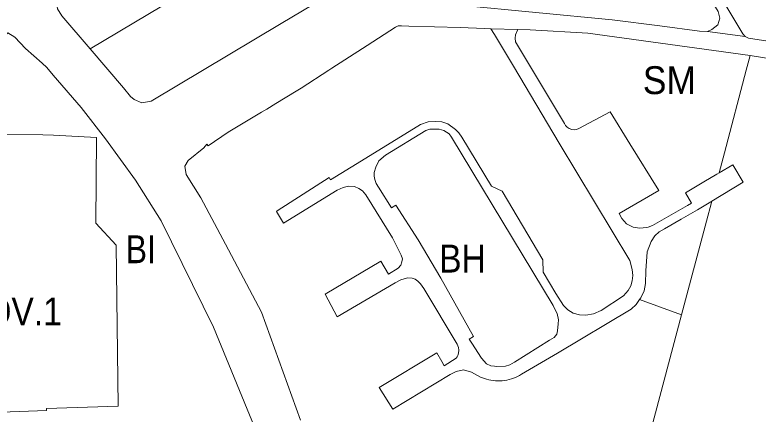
# Model space of a CAD drawing. Extents: x -650451 to -642268, y -1075216 to -1066610.
# Drawn here: x -646255.8 to -645935.9, y -1070877.8 to -1070706 of the extents above; entities that cross this region are included whole.
import ezdxf

# ---------------------------------------------------------------- set-up
doc = ezdxf.new("R2010")
doc.units = 0
doc.header["$LTSCALE"] = 4.8
for name, color, linetype, lineweight in [('1', 7, 'Continuous', 13), ('11', 7, 'Continuous', 13), ('12', 7, 'Continuous', 13), ('15', 7, 'Continuous', 13), ('18', 7, 'Continuous', 13), ('2', 7, 'Continuous', 13), ('24', 7, 'Continuous', 13)]:
    doc.layers.add(name, color=color, linetype=linetype, lineweight=lineweight)
doc.layers.add('62', color=7, linetype='Continuous')

msp = doc.modelspace()

# ---------------------------------------------------------------- linework, layer by layer
at = {"layer": '1'}
for points in [[(-645941.44, -1070715.29), (-645942.43, -1070714.12), (-645983.31, -1070645.78), (-645987.18, -1070648.09), (-645983.58, -1070654.08), (-645982.42, -1070656.07), (-645975.32, -1070667.9), (-645974.13, -1070669.87), (-645967.07, -1070681.67), (-645965.87, -1070683.68), (-645953.13, -1070704.55), (-645952.36, -1070707.45), (-645953.25, -1070710.23), (-645955.74, -1070712.33), (-645957.6, -1070713.2)], [(-646084.32, -1070672.27), (-646086.7, -1070667.24), (-646093.87, -1070655.43), (-646097.72, -1070657.76), (-646101.39, -1070651.68), (-646103.154, -1070648.91), (-646114.81, -1070655.7), (-646120.78, -1070659.31), (-646123.41, -1070660.91), (-646223.389, -1070720.636)], [(-645957.6, -1070713.2), (-645961.05, -1070712.96), (-645978.14, -1070710.69), (-645998.64, -1070708.1), (-646064.38, -1070701.73), (-646064.17, -1070699.23), (-646078.18, -1070698.42), (-646080.18, -1070697.47), (-646081.57, -1070696.36), (-646082.96, -1070694.21), (-646083.58, -1070691.92), (-646082.96, -1070688.61)], [(-646223.389, -1070720.636), (-646235.64, -1070706.32), (-646237.46, -1070703.34), (-646237.69, -1070701.3)], [(-646132.88, -1070880.46), (-646149.66, -1070833.99), (-646165.08, -1070804.72), (-646175.72, -1070784.71), (-646182.09, -1070774.64), (-646182.58, -1070771.1), (-646181.26, -1070768.67), (-646174.5, -1070763.15), (-646173.1, -1070761.59), (-646172.66, -1070762.32), (-646163.94, -1070756.47), (-646149.58, -1070747.9), (-646147.38, -1070746.59), (-646143.5, -1070744.19), (-646134.74, -1070738.79), (-646132.59, -1070737.5), (-646120.63, -1070729.79), (-646119.37, -1070728.97), (-646106.19, -1070720.46), (-646104.13, -1070719.14), (-646091.92, -1070711.28), (-646090.88, -1070710.68), (-646089.44, -1070710.76), (-646086.28, -1070710.81), (-646064.17, -1070711.46), (-646053.63, -1070711.86), (-646050.89, -1070711.92), (-646049.37, -1070714.42), (-646041.16, -1070728.03), (-646021.57, -1070761.13)], [(-645928.02, -1070717.83), (-645939.97, -1070716.05), (-645941.44, -1070715.29)], [(-646072.06, -1070752), (-646074.69, -1070751.91), (-646077.85, -1070752.04), (-646081.25, -1070753.2)], [(-646063.35, -1070758.56), (-646064.7, -1070756.69), (-646066.06, -1070755.27), (-646069.44, -1070752.88), (-646072.06, -1070752)], [(-646081.25, -1070753.2), (-646106.59, -1070768.8), (-646119.93, -1070776.92), (-646120.56, -1070775.96), (-646142.83, -1070790.28)], [(-646028.57, -1070811.39), (-646046.11, -1070781.81), (-646050.67, -1070779.74), (-646063.35, -1070758.56)], [(-646021.57, -1070761.13), (-645991.15, -1070811.71), (-645990.03, -1070815.53), (-645989.84, -1070818.1), (-645990.1, -1070820.47)], [(-646117.03, -1070781.36), (-646114.45, -1070780.21), (-646112.23, -1070779.76), (-646109.57, -1070779.85), (-646107.77, -1070780.65)], [(-646107.77, -1070780.65), (-646106.2, -1070781.74), (-646104.67, -1070783.4), (-646093.28, -1070801.95), (-646090.37, -1070807.65)], [(-646142.83, -1070790.28), (-646143.23, -1070790.54), (-646140.21, -1070795.59), (-646117.03, -1070781.36)], [(-646090.37, -1070807.65), (-646089.51, -1070809.34), (-646089.01, -1070810.99), (-646089.16, -1070812.25), (-646089.71, -1070813.7)], [(-646089.71, -1070813.7), (-646090.83, -1070815.06), (-646095.01, -1070817.6), (-646098.22, -1070812.01), (-646122.25, -1070826.18), (-646117.08, -1070836.01), (-646092.04, -1070821.35), (-646089.71, -1070820.03)], [(-646019.69, -1070831.12), (-646022.96, -1070825.97), (-646028.42, -1070816.69), (-646028.57, -1070811.39)], [(-646089.71, -1070820.03), (-646088.28, -1070819.53), (-646086.62, -1070819.2), (-646084.85, -1070819.27)], [(-646084.85, -1070819.27), (-646083.5, -1070819.78), (-646082.3, -1070820.58), (-646081.14, -1070821.81), (-646079.78, -1070823.76)], [(-645990.1, -1070820.47), (-645990.69, -1070822.58), (-645991.81, -1070824.62)], [(-646079.78, -1070823.76), (-646065.44, -1070847.78), (-646064.91, -1070849.12)], [(-645991.81, -1070824.62), (-645993.79, -1070826.86), (-646003.42, -1070833.15), (-646006.68, -1070834.67)], [(-646037.71, -1070860.67), (-646022.25, -1070851.61), (-645990.55, -1070832.69), (-645988.32, -1070830.7), (-645986.869, -1070828.498), (-645968.809, -1070835.035)], [(-646015.5, -1070834.31), (-646017.8, -1070832.96), (-646019.69, -1070831.12)], [(-646006.68, -1070834.67), (-646010.01, -1070835.26), (-646012.8, -1070835.1), (-646015.5, -1070834.31)], [(-645968.809, -1070835.035), (-645980.01, -1070877.28), (-645985.28, -1070897.13)], [(-646064.91, -1070849.12), (-646064.76, -1070850.36), (-646064.84, -1070851.63)], [(-646065.91, -1070853.75), (-646070.94, -1070857.03), (-646072.04, -1070855.1), (-646074.12, -1070851.46), (-646098.92, -1070866.33)], [(-646064.84, -1070851.63), (-646065.11, -1070852.53), (-646065.38, -1070853.15), (-646065.91, -1070853.75)], [(-646098.92, -1070866.33), (-646093.17, -1070875.69), (-646068.43, -1070860.8)], [(-646068.43, -1070860.8), (-646065.78, -1070859.41), (-646062.62, -1070858.79), (-646059.23, -1070859.74)], [(-646059.23, -1070859.74), (-646055.39, -1070861.89), (-646052.73, -1070862.82), (-646051.808, -1070863.06), (-646050.865, -1070863.254)], [(-646039.379, -1070861.61), (-646038.528, -1070861.159), (-646037.71, -1070860.67)], [(-646050.865, -1070863.254), (-646049.905, -1070863.4), (-646048.932, -1070863.495)], [(-646048.932, -1070863.495), (-646047.95, -1070863.539), (-646046.963, -1070863.531), (-646045.975, -1070863.47), (-646044.99, -1070863.356), (-646044.012, -1070863.189), (-646043.046, -1070862.97)], [(-646043.046, -1070862.97), (-646042.096, -1070862.701), (-646041.166, -1070862.384), (-646040.259, -1070862.019), (-646039.379, -1070861.61)]]:
    msp.add_lwpolyline(points, dxfattribs=at)
msp.add_lwpolyline([(-646100.79, -1070776.84), (-646101.13, -1070775.46), (-646101.11, -1070773.84), (-646100.45, -1070771.52), (-646099.18, -1070768.77), (-646096.28, -1070766.36), (-646078.89, -1070755.72), (-646077.23, -1070755.16), (-646073.21, -1070755.14), (-646071.2, -1070755.76), (-646068.92, -1070757.24), (-646067.88, -1070758.59), (-646024.16, -1070831.12), (-646023.76, -1070831.79), (-646022.42, -1070834.44), (-646021.73, -1070837.27), (-646021.91, -1070839), (-646022.16, -1070841.98), (-646022.57, -1070843.34), (-646023.73, -1070844.85), (-646025.62, -1070845.99), (-646040.74, -1070855.43), (-646042.81, -1070856.65), (-646044.57, -1070857.19), (-646048.31, -1070857.27), (-646049.28, -1070857.19), (-646050.85, -1070856.97), (-646052.76, -1070856.13), (-646054.88, -1070853.8), (-646059.1, -1070847.32), (-646060.2, -1070845.59), (-646058.42, -1070844.47), (-646072.42, -1070819.32), (-646082.19, -1070802.82), (-646091.82, -1070787.91), (-646093.63, -1070789.08), (-646099.32, -1070780.17), (-646100.26, -1070778.55)], close=True, dxfattribs=at)
at = {"layer": '11'}
msp.add_lwpolyline([(-646287.24, -1070780.35), (-646273.46, -1070767.61), (-646262.47, -1070757.43), (-646243.81, -1070757.55), (-646239.14, -1070757.8), (-646220.63, -1070758.81), (-646220.91, -1070795.61), (-646212.22, -1070805.08), (-646211.32, -1070874.4), (-646242.24, -1070875.39), (-646242.15, -1070876.28), (-646261.64, -1070876.91), (-646273.62, -1070877.57)], dxfattribs=at)
at = {"layer": '12'}
for points in [[(-646223.389, -1070720.636), (-646123.41, -1070660.91), (-646120.78, -1070659.31), (-646114.81, -1070655.7), (-646103.154, -1070648.91), (-646101.39, -1070651.68), (-646097.72, -1070657.76), (-646093.87, -1070655.43), (-646086.7, -1070667.24), (-646084.32, -1070672.27)], [(-646094.18, -1070681.64), (-646107.18, -1070689.41), (-646108.99, -1070690.48), (-646141.15, -1070709.7), (-646197.17, -1070743.16), (-646201.11, -1070743.81), (-646204.38, -1070742.43), (-646205.99, -1070741.06), (-646209.06, -1070737.38), (-646223.389, -1070720.636)]]:
    msp.add_lwpolyline(points, dxfattribs=at)
at = {"layer": '15'}
for points in [[(-645957.6, -1070713.2), (-645955.74, -1070712.33), (-645953.25, -1070710.23), (-645952.36, -1070707.45), (-645953.13, -1070704.55), (-645965.87, -1070683.68), (-645967.07, -1070681.67), (-645974.13, -1070669.87), (-645975.32, -1070667.9), (-645982.42, -1070656.07), (-645983.58, -1070654.08), (-645987.18, -1070648.09), (-645983.31, -1070645.78), (-645942.43, -1070714.12), (-645941.44, -1070715.29)], [(-646100.79, -1070776.84), (-646100.26, -1070778.55), (-646099.32, -1070780.17), (-646093.63, -1070789.08), (-646091.82, -1070787.91), (-646082.19, -1070802.82), (-646072.42, -1070819.32), (-646058.42, -1070844.47), (-646060.2, -1070845.59), (-646059.1, -1070847.32), (-646054.88, -1070853.8), (-646052.76, -1070856.13), (-646050.85, -1070856.97), (-646049.28, -1070857.19), (-646048.31, -1070857.27), (-646044.57, -1070857.19), (-646042.81, -1070856.65), (-646040.74, -1070855.43), (-646025.62, -1070845.99), (-646023.73, -1070844.85), (-646022.57, -1070843.34), (-646022.16, -1070841.98), (-646021.91, -1070839), (-646021.73, -1070837.27), (-646022.42, -1070834.44), (-646023.76, -1070831.79), (-646024.16, -1070831.12), (-646067.88, -1070758.59), (-646068.92, -1070757.24), (-646071.2, -1070755.76), (-646073.21, -1070755.14), (-646077.23, -1070755.16), (-646078.89, -1070755.72), (-646096.28, -1070766.36), (-646099.18, -1070768.77), (-646100.45, -1070771.52), (-646101.11, -1070773.84), (-646101.13, -1070775.46)]]:
    msp.add_lwpolyline(points, close=True, dxfattribs=at)
for points in [[(-645990.03, -1070815.53), (-645991.15, -1070811.71), (-646021.57, -1070761.13), (-646041.16, -1070728.03), (-646049.37, -1070714.42), (-646050.89, -1070711.92), (-646039.3, -1070712.34)], [(-646039.3, -1070712.34), (-646040.29, -1070714.6), (-646040.47, -1070715.94), (-646040.26, -1070717.54), (-646035.55, -1070725.43), (-646019.23, -1070752.79), (-646018.75, -1070753.58), (-646018, -1070754.33), (-646017.21, -1070754.85), (-646016.01, -1070755.27), (-646014.93, -1070755.39), (-646014.06, -1070755.3), (-646013.01, -1070754.91), (-645999.6, -1070747.71), (-645991.12, -1070761.51), (-645978.55, -1070781.51), (-645995.68, -1070791.4), (-645994.59, -1070793.59), (-645992.47, -1070795.9), (-645989.72, -1070797.28), (-645986.97, -1070797.81), (-645983.73, -1070797.51), (-645983.16, -1070797.32), (-645981.27, -1070796.68), (-645978.38, -1070794.9), (-645966.33, -1070787.99), (-645964.56, -1070786.97), (-645967.16, -1070782.59), (-645959.22, -1070777.82), (-645953.7, -1070774.5), (-645952.65, -1070773.98)], [(-646142.83, -1070790.28), (-646120.56, -1070775.96), (-646119.93, -1070776.92), (-646106.59, -1070768.8), (-646081.25, -1070753.2), (-646077.85, -1070752.04)], [(-646077.85, -1070752.04), (-646074.69, -1070751.91), (-646072.06, -1070752), (-646069.44, -1070752.88)], [(-646069.44, -1070752.88), (-646066.06, -1070755.27), (-646064.7, -1070756.69), (-646063.35, -1070758.56), (-646050.67, -1070779.74)], [(-645952.65, -1070773.98), (-645946.81, -1070770.47), (-645942.3, -1070777.96), (-645955.86, -1070786.21)], [(-646112.23, -1070779.76), (-646114.45, -1070780.21), (-646117.03, -1070781.36), (-646140.21, -1070795.59)], [(-646104.67, -1070783.4), (-646106.2, -1070781.74), (-646107.77, -1070780.65), (-646109.57, -1070779.85), (-646112.23, -1070779.76)], [(-646050.67, -1070779.74), (-646046.11, -1070781.81), (-646028.57, -1070811.39), (-646028.42, -1070816.69)], [(-646089.16, -1070812.25), (-646089.01, -1070810.99), (-646089.51, -1070809.34), (-646090.37, -1070807.65), (-646093.28, -1070801.95), (-646104.67, -1070783.4)], [(-645955.86, -1070786.21), (-645956.18, -1070786.4), (-645962, -1070789.94), (-645968.99, -1070793.93), (-645976.12, -1070798.01), (-645978.53, -1070799.43), (-645980.38, -1070801.06), (-645981.94, -1070803.51), (-645983.56, -1070808), (-645984.27, -1070816.19), (-645984.38, -1070821.64), (-645984.97, -1070824.74), (-645986.37, -1070827.74), (-645986.869, -1070828.498), (-645988.32, -1070830.7), (-645990.55, -1070832.69)], [(-646140.21, -1070795.59), (-646143.23, -1070790.54), (-646142.83, -1070790.28)], [(-646122.25, -1070826.18), (-646098.22, -1070812.01), (-646095.01, -1070817.6), (-646090.83, -1070815.06), (-646089.71, -1070813.7), (-646089.16, -1070812.25)], [(-645991.81, -1070824.62), (-645990.69, -1070822.58), (-645990.1, -1070820.47), (-645989.84, -1070818.1), (-645990.03, -1070815.53)], [(-646084.85, -1070819.27), (-646086.62, -1070819.2), (-646088.28, -1070819.53), (-646089.71, -1070820.03), (-646092.04, -1070821.35), (-646117.08, -1070836.01), (-646122.25, -1070826.18)], [(-646028.42, -1070816.69), (-646022.96, -1070825.97), (-646019.69, -1070831.12)], [(-646081.14, -1070821.81), (-646082.3, -1070820.58), (-646083.5, -1070819.78), (-646084.85, -1070819.27)], [(-646064.91, -1070849.12), (-646065.44, -1070847.78), (-646079.78, -1070823.76), (-646081.14, -1070821.81)], [(-646006.68, -1070834.67), (-646003.42, -1070833.15), (-645993.79, -1070826.86), (-645991.81, -1070824.62)], [(-646019.69, -1070831.12), (-646017.8, -1070832.96), (-646015.5, -1070834.31), (-646012.8, -1070835.1)], [(-645990.55, -1070832.69), (-646022.25, -1070851.61), (-646037.71, -1070860.67)], [(-646012.8, -1070835.1), (-646010.01, -1070835.26), (-646006.68, -1070834.67)], [(-646064.84, -1070851.63), (-646064.76, -1070850.36), (-646064.91, -1070849.12)], [(-646068.43, -1070860.8), (-646093.17, -1070875.69), (-646098.92, -1070866.33), (-646074.12, -1070851.46), (-646072.04, -1070855.1)], [(-646072.04, -1070855.1), (-646070.94, -1070857.03), (-646065.91, -1070853.75), (-646065.38, -1070853.15)], [(-646065.38, -1070853.15), (-646065.11, -1070852.53), (-646064.84, -1070851.63)], [(-646059.23, -1070859.74), (-646062.62, -1070858.79), (-646065.78, -1070859.41), (-646068.43, -1070860.8)], [(-646052.73, -1070862.82), (-646055.39, -1070861.89), (-646059.23, -1070859.74)], [(-646037.71, -1070860.67), (-646038.528, -1070861.159), (-646039.379, -1070861.61), (-646040.259, -1070862.019)], [(-646048.932, -1070863.495), (-646049.905, -1070863.4), (-646050.865, -1070863.254), (-646051.808, -1070863.06), (-646052.73, -1070862.82)], [(-646045.975, -1070863.47), (-646046.963, -1070863.531), (-646047.95, -1070863.539), (-646048.932, -1070863.495)], [(-646040.259, -1070862.019), (-646041.166, -1070862.384), (-646042.096, -1070862.701), (-646043.046, -1070862.97), (-646044.012, -1070863.189), (-646044.99, -1070863.356), (-646045.975, -1070863.47)]]:
    msp.add_lwpolyline(points, dxfattribs=at)
at = {"layer": '18'}
for points in [[(-645952.65, -1070773.98), (-645953.7, -1070774.5), (-645959.22, -1070777.82), (-645967.16, -1070782.59), (-645964.56, -1070786.97), (-645966.33, -1070787.99), (-645978.38, -1070794.9), (-645981.27, -1070796.68), (-645983.16, -1070797.32), (-645983.73, -1070797.51), (-645986.97, -1070797.81), (-645989.72, -1070797.28), (-645992.47, -1070795.9), (-645994.59, -1070793.59), (-645995.68, -1070791.4), (-645978.55, -1070781.51), (-645991.12, -1070761.51), (-645999.6, -1070747.71), (-646013.01, -1070754.91), (-646014.06, -1070755.3), (-646014.93, -1070755.39), (-646016.01, -1070755.27), (-646017.21, -1070754.85), (-646018, -1070754.33), (-646018.75, -1070753.58), (-646019.23, -1070752.79), (-646035.55, -1070725.43), (-646040.26, -1070717.54), (-646040.47, -1070715.94), (-646040.29, -1070714.6), (-646039.3, -1070712.34)], [(-646039.3, -1070712.34), (-646034, -1070712.39), (-646009.23, -1070713.86), (-645939.27, -1070723.43), (-645940.955, -1070729.799)], [(-645940.955, -1070729.799), (-645950.37, -1070765.38), (-645952.65, -1070773.98)], [(-645986.869, -1070828.498), (-645986.37, -1070827.74), (-645984.97, -1070824.74), (-645984.38, -1070821.64), (-645984.27, -1070816.19), (-645983.56, -1070808), (-645981.94, -1070803.51), (-645980.38, -1070801.06), (-645978.53, -1070799.43), (-645976.12, -1070798.01), (-645968.99, -1070793.93), (-645962, -1070789.94), (-645956.18, -1070786.4), (-645955.86, -1070786.21)], [(-645955.86, -1070786.21), (-645956, -1070786.73), (-645958.12, -1070794.72), (-645968.809, -1070835.035), (-645986.869, -1070828.498)]]:
    msp.add_lwpolyline(points, dxfattribs=at)
at = {"layer": '2'}
for points in [[(-646335.79, -1070784.31), (-646314.42, -1070764.61), (-646293.88, -1070745.53), (-646293.76, -1070745.64), (-646291.55, -1070743.61), (-646282.71, -1070735.5), (-646268.69, -1070722.68), (-646258.82, -1070713.65), (-646255.82, -1070715.54), (-646251.18, -1070720.48), (-646244.1, -1070726.79), (-646242.06, -1070728.61), (-646239.25, -1070731.88)], [(-646239.25, -1070731.88), (-646227.31, -1070745.82), (-646216.84, -1070759.26), (-646203.94, -1070777.16), (-646192.79, -1070794.68), (-646170.25, -1070840.45), (-646152.47, -1070883.65), (-646147.38, -1070905.61)], [(-646273.62, -1070877.57), (-646261.64, -1070876.91), (-646242.15, -1070876.28), (-646242.24, -1070875.39), (-646211.32, -1070874.4), (-646212.22, -1070805.08), (-646220.91, -1070795.61), (-646220.63, -1070758.81), (-646239.14, -1070757.8), (-646243.81, -1070757.55), (-646262.47, -1070757.43), (-646273.46, -1070767.61), (-646287.24, -1070780.35)]]:
    msp.add_lwpolyline(points, dxfattribs=at)
at = {"layer": '24'}
for points in [[(-646223.389, -1070720.636), (-646209.06, -1070737.38), (-646205.99, -1070741.06), (-646204.38, -1070742.43), (-646201.11, -1070743.81), (-646197.17, -1070743.16), (-646141.15, -1070709.7), (-646108.99, -1070690.48), (-646107.18, -1070689.41), (-646094.18, -1070681.64), (-646082.96, -1070688.61)], [(-646082.96, -1070688.61), (-646083.58, -1070691.92), (-646082.96, -1070694.21), (-646081.57, -1070696.36), (-646080.18, -1070697.47), (-646078.18, -1070698.42), (-646064.17, -1070699.23), (-646064.38, -1070701.73), (-645998.64, -1070708.1), (-645978.14, -1070710.69), (-645961.05, -1070712.96), (-645957.6, -1070713.2), (-645941.44, -1070715.29)], [(-646237.69, -1070701.3), (-646237.46, -1070703.34), (-646235.64, -1070706.32), (-646223.389, -1070720.636)], [(-646216.84, -1070759.26), (-646227.31, -1070745.82), (-646239.25, -1070731.88), (-646242.06, -1070728.61), (-646244.1, -1070726.79), (-646251.18, -1070720.48), (-646255.82, -1070715.54), (-646258.82, -1070713.65)], [(-646050.89, -1070711.92), (-646053.63, -1070711.86), (-646064.17, -1070711.46), (-646086.28, -1070710.81), (-646089.44, -1070710.76), (-646090.88, -1070710.68), (-646091.92, -1070711.28), (-646104.13, -1070719.14), (-646106.19, -1070720.46), (-646119.37, -1070728.97), (-646120.63, -1070729.79), (-646132.59, -1070737.5), (-646134.74, -1070738.79), (-646143.5, -1070744.19), (-646147.38, -1070746.59), (-646149.58, -1070747.9), (-646163.94, -1070756.47), (-646172.66, -1070762.32), (-646173.1, -1070761.59), (-646174.5, -1070763.15), (-646181.26, -1070768.67), (-646182.58, -1070771.1), (-646182.09, -1070774.64), (-646175.72, -1070784.71), (-646165.08, -1070804.72), (-646149.66, -1070833.99), (-646132.88, -1070880.46)], [(-645939.27, -1070723.43), (-646009.23, -1070713.86), (-646034, -1070712.39), (-646039.3, -1070712.34), (-646050.89, -1070711.92)], [(-645941.44, -1070715.29), (-645939.97, -1070716.05), (-645928.02, -1070717.83), (-645923.88, -1070716.81)], [(-645642.52, -1070788.7), (-645656.2, -1070784.96), (-645709.54, -1070771.74), (-645781.62, -1070755.42), (-645785.75, -1070754.48), (-645865, -1070735.66), (-645891.35, -1070731.13), (-645906.373, -1070728.716), (-645939.27, -1070723.43)], [(-646144.04, -1070920.01), (-646144.52, -1070917.96), (-646147.38, -1070905.61), (-646152.47, -1070883.65), (-646170.25, -1070840.45), (-646192.79, -1070794.68), (-646203.94, -1070777.16), (-646216.84, -1070759.26)]]:
    msp.add_lwpolyline(points, dxfattribs=at)

# ---------------------------------------------------------------- texts
at = {"layer": '62'}
for s, width, p in [('SM', 0.95, (-645985.495, -1070740.08)), ('BI', 0.85, (-646208.035, -1070812.848)), ('BH', 0.9, (-646073.137, -1070816.88)), ('OV.1', 0.9, (-646268.503, -1070839.626))]:
    msp.add_text(s, height=12, dxfattribs=dict(at, width=width)).set_placement(p)

doc.saveas('drawing.dxf')
